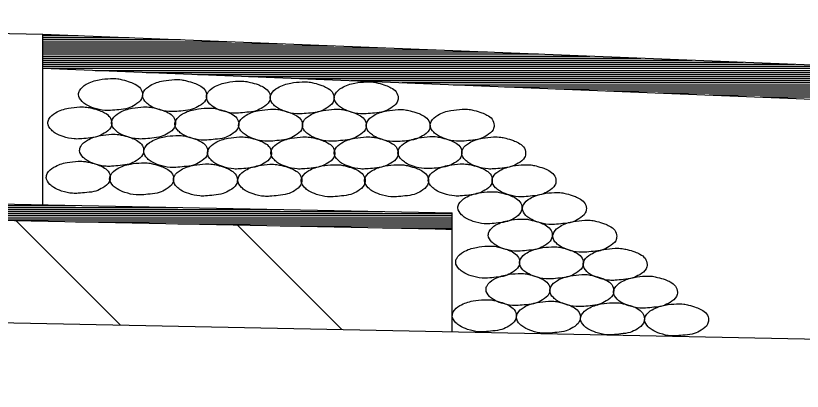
# Model space of a CAD drawing. Extents: x 60325 to 61047, y 53669 to 53767.
# Drawn here: x 60608.413 to 60612.256, y 53733.327 to 53735.161 of the extents above; entities that cross this region are included whole.
import ezdxf

# ---------------------------------------------------------------- set-up
doc = ezdxf.new("R2010")
doc.units = 0
doc.layers.add('R_Border', color=7, linetype='Continuous')
doc.layers.add('R_Border Prem', color=7, linetype='Continuous')

msp = doc.modelspace()

# ---------------------------------------------------------------- linework, layer by layer
at = {"layer": 'R_Border'}
msp.add_lwpolyline([(60580.5398, 53735.6358), (60582.5299, 53735.5922), (60608.5451, 53735.0712)], dxfattribs=at)
at = {"layer": 'R_Border Prem'}
for p, q in [((60608.5451, 53735.0712), (60616.5451, 53734.7512)), ((60608.5451, 53734.2379), (60608.5451, 53735.0712)), ((60608.5451, 53735.0644), (60608.7172, 53735.0644)), ((60608.5451, 53735.0544), (60608.9672, 53735.0544)), ((60608.5451, 53735.0444), (60609.2172, 53735.0444)), ((60608.5451, 53735.0344), (60609.4672, 53735.0344)), ((60608.5451, 53735.0244), (60609.7172, 53735.0244)), ((60608.5451, 53735.0144), (60609.9672, 53735.0144)), ((60608.5451, 53735.0044), (60610.2172, 53735.0044)), ((60608.5451, 53734.9944), (60610.4672, 53734.9944)), ((60571.5451, 53734.9779), (60610.5451, 53734.1979)), ((60608.5451, 53734.9844), (60610.7172, 53734.9844)), ((60608.5451, 53734.9744), (60610.9672, 53734.9744)), ((60608.5451, 53734.9644), (60611.2172, 53734.9644)), ((60608.5451, 53734.9544), (60611.4672, 53734.9544)), ((60608.5451, 53734.9444), (60611.7172, 53734.9444)), ((60608.5451, 53734.9344), (60611.9672, 53734.9344)), ((60608.5451, 53734.9244), (60612.2172, 53734.9244)), ((60571.5451, 53734.8979), (60610.5451, 53734.1179)), ((60608.5451, 53734.9144), (60612.4672, 53734.9144)), ((60608.5451, 53734.9046), (60616.5451, 53734.5846)), ((60608.5507, 53734.9044), (60612.7172, 53734.9044)), ((60608.8007, 53734.8944), (60612.9672, 53734.8944)), ((60609.0507, 53734.8844), (60613.2172, 53734.8844)), ((60609.3007, 53734.8744), (60613.4672, 53734.8744)), ((60609.5507, 53734.8644), (60613.7172, 53734.8644)), ((60609.8007, 53734.8544), (60613.9672, 53734.8544)), ((60610.0507, 53734.8444), (60614.2172, 53734.8444)), ((60610.3007, 53734.8344), (60614.4672, 53734.8344)), ((60610.5507, 53734.8244), (60614.7172, 53734.8244)), ((60610.8007, 53734.8144), (60614.9672, 53734.8144)), ((60611.0507, 53734.8044), (60615.2172, 53734.8044)), ((60611.3007, 53734.7944), (60615.4672, 53734.7944)), ((60611.5507, 53734.7844), (60615.7172, 53734.7844)), ((60611.8007, 53734.7744), (60615.9672, 53734.7744)), ((60612.0507, 53734.7644), (60616.2172, 53734.7644)), ((60571.5451, 53734.3978), (60625.0911, 53733.3269)), ((60604.7042, 53734.2347), (60608.705, 53734.2347)), ((60605.2042, 53734.2247), (60609.205, 53734.2247)), ((60605.7042, 53734.2147), (60609.705, 53734.2147)), ((60606.2042, 53734.2047), (60610.205, 53734.2047)), ((60606.7042, 53734.1947), (60610.5451, 53734.1947)), ((60610.5451, 53733.6178), (60610.5451, 53734.1979)), ((60607.2042, 53734.1847), (60610.5451, 53734.1847)), ((60607.7042, 53734.1747), (60610.5451, 53734.1747)), ((60608.2042, 53734.1647), (60610.5451, 53734.1647)), ((60608.4137, 53734.1606), (60608.9241, 53733.6502)), ((60608.7042, 53734.1547), (60610.5451, 53734.1547)), ((60609.2042, 53734.1447), (60610.5451, 53734.1447)), ((60609.4961, 53734.1389), (60610.0064, 53733.6286)), ((60609.7042, 53734.1347), (60610.5451, 53734.1347)), ((60610.2042, 53734.1247), (60610.5451, 53734.1247)), ((60610.514, 53734.1185), (60610.5451, 53734.1185))]:
    msp.add_line(p, q, dxfattribs=at)
for points in [[(60608.8757, 53734.8549), (60608.8207, 53734.8487), (60608.757, 53734.8262), (60608.7245, 53734.7949), (60608.7195, 53734.7762), (60608.737, 53734.7424), (60608.7557, 53734.7274), (60608.7945, 53734.7099), (60608.8482, 53734.6987), (60608.8757, 53734.6987), (60608.917, 53734.7024), (60608.962, 53734.7099), (60608.9957, 53734.7262), (60609.027, 53734.7549), (60609.032, 53734.7762), (60609.022, 53734.8062), (60608.997, 53734.8262), (60608.972, 53734.8374), (60608.9345, 53734.8487), (60608.9107, 53734.8537), (60608.8757, 53734.8549)], [(60609.1889, 53734.8494), (60609.1339, 53734.8432), (60609.0702, 53734.8207), (60609.0377, 53734.7894), (60609.0327, 53734.7707), (60609.0502, 53734.7369), (60609.0689, 53734.7219), (60609.1077, 53734.7044), (60609.1614, 53734.6932), (60609.1889, 53734.6932), (60609.2302, 53734.6969), (60609.2752, 53734.7044), (60609.3089, 53734.7207), (60609.3402, 53734.7494), (60609.3452, 53734.7707), (60609.3352, 53734.8007), (60609.3102, 53734.8207), (60609.2852, 53734.8319), (60609.2477, 53734.8432), (60609.2239, 53734.8482), (60609.1889, 53734.8494)], [(60609.5003, 53734.8421), (60609.4453, 53734.8358), (60609.3816, 53734.8133), (60609.3491, 53734.7821), (60609.3441, 53734.7633), (60609.3616, 53734.7296), (60609.3803, 53734.7146), (60609.4191, 53734.6971), (60609.4728, 53734.6858), (60609.5003, 53734.6858), (60609.5416, 53734.6896), (60609.5866, 53734.6971), (60609.6203, 53734.7133), (60609.6516, 53734.7421), (60609.6566, 53734.7633), (60609.6466, 53734.7933), (60609.6216, 53734.8133), (60609.5966, 53734.8246), (60609.5591, 53734.8358), (60609.5353, 53734.8408), (60609.5003, 53734.8421)], [(60609.8117, 53734.8384), (60609.7567, 53734.8322), (60609.693, 53734.8097), (60609.6605, 53734.7784), (60609.6555, 53734.7597), (60609.673, 53734.7259), (60609.6917, 53734.7109), (60609.7305, 53734.6934), (60609.7842, 53734.6822), (60609.8117, 53734.6822), (60609.853, 53734.6859), (60609.898, 53734.6934), (60609.9317, 53734.7097), (60609.963, 53734.7384), (60609.968, 53734.7597), (60609.958, 53734.7897), (60609.933, 53734.8097), (60609.908, 53734.8209), (60609.8705, 53734.8322), (60609.8467, 53734.8372), (60609.8117, 53734.8384)], [(60610.1249, 53734.8384), (60610.0699, 53734.8322), (60610.0062, 53734.8097), (60609.9737, 53734.7784), (60609.9687, 53734.7597), (60609.9862, 53734.7259), (60610.0049, 53734.7109), (60610.0437, 53734.6934), (60610.0974, 53734.6822), (60610.1249, 53734.6822), (60610.1662, 53734.6859), (60610.2112, 53734.6934), (60610.2449, 53734.7097), (60610.2762, 53734.7384), (60610.2812, 53734.7597), (60610.2712, 53734.7897), (60610.2462, 53734.8097), (60610.2212, 53734.8209), (60610.1837, 53734.8322), (60610.1599, 53734.8372), (60610.1249, 53734.8384)], [(60608.7255, 53734.7157), (60608.6705, 53734.7095), (60608.6068, 53734.687), (60608.5743, 53734.6557), (60608.5693, 53734.637), (60608.5868, 53734.6032), (60608.6055, 53734.5882), (60608.6443, 53734.5707), (60608.698, 53734.5595), (60608.7255, 53734.5595), (60608.7668, 53734.5632), (60608.8118, 53734.5707), (60608.8455, 53734.587), (60608.8768, 53734.6157), (60608.8818, 53734.637), (60608.8718, 53734.667), (60608.8468, 53734.687), (60608.8218, 53734.6982), (60608.7843, 53734.7095), (60608.7605, 53734.7145), (60608.7255, 53734.7157)], [(60609.0369, 53734.7157), (60608.9819, 53734.7095), (60608.9182, 53734.687), (60608.8857, 53734.6557), (60608.8807, 53734.637), (60608.8982, 53734.6032), (60608.9169, 53734.5882), (60608.9557, 53734.5707), (60609.0094, 53734.5595), (60609.0369, 53734.5595), (60609.0782, 53734.5632), (60609.1232, 53734.5707), (60609.1569, 53734.587), (60609.1882, 53734.6157), (60609.1932, 53734.637), (60609.1832, 53734.667), (60609.1582, 53734.687), (60609.1332, 53734.6982), (60609.0957, 53734.7095), (60609.0719, 53734.7145), (60609.0369, 53734.7157)], [(60609.3465, 53734.7102), (60609.2915, 53734.704), (60609.2277, 53734.6815), (60609.1952, 53734.6502), (60609.1902, 53734.6315), (60609.2077, 53734.5977), (60609.2265, 53734.5827), (60609.2652, 53734.5652), (60609.319, 53734.554), (60609.3465, 53734.554), (60609.3877, 53734.5577), (60609.4327, 53734.5652), (60609.4665, 53734.5815), (60609.4977, 53734.6102), (60609.5027, 53734.6315), (60609.4927, 53734.6615), (60609.4677, 53734.6815), (60609.4427, 53734.6927), (60609.4052, 53734.704), (60609.3815, 53734.709), (60609.3465, 53734.7102)], [(60609.6579, 53734.7047), (60609.6029, 53734.6985), (60609.5391, 53734.676), (60609.5066, 53734.6447), (60609.5016, 53734.626), (60609.5191, 53734.5922), (60609.5379, 53734.5772), (60609.5766, 53734.5597), (60609.6304, 53734.5485), (60609.6579, 53734.5485), (60609.6991, 53734.5522), (60609.7441, 53734.5597), (60609.7779, 53734.576), (60609.8091, 53734.6047), (60609.8141, 53734.626), (60609.8041, 53734.656), (60609.7791, 53734.676), (60609.7541, 53734.6872), (60609.7166, 53734.6985), (60609.6929, 53734.7035), (60609.6579, 53734.7047)], [(60609.9693, 53734.7047), (60609.9143, 53734.6985), (60609.8505, 53734.676), (60609.818, 53734.6447), (60609.813, 53734.626), (60609.8305, 53734.5922), (60609.8493, 53734.5772), (60609.888, 53734.5597), (60609.9418, 53734.5485), (60609.9693, 53734.5485), (60610.0105, 53734.5522), (60610.0555, 53734.5597), (60610.0893, 53734.576), (60610.1205, 53734.6047), (60610.1255, 53734.626), (60610.1155, 53734.656), (60610.0905, 53734.676), (60610.0655, 53734.6872), (60610.028, 53734.6985), (60610.0043, 53734.7035), (60609.9693, 53734.7047)], [(60610.2806, 53734.7029), (60610.2256, 53734.6966), (60610.1619, 53734.6741), (60610.1294, 53734.6429), (60610.1244, 53734.6241), (60610.1419, 53734.5904), (60610.1606, 53734.5754), (60610.1994, 53734.5579), (60610.2531, 53734.5466), (60610.2806, 53734.5466), (60610.3219, 53734.5504), (60610.3669, 53734.5579), (60610.4006, 53734.5741), (60610.4319, 53734.6029), (60610.4369, 53734.6241), (60610.4269, 53734.6541), (60610.4019, 53734.6741), (60610.3769, 53734.6854), (60610.3394, 53734.6966), (60610.3156, 53734.7016), (60610.2806, 53734.7029)], [(60610.5939, 53734.7047), (60610.5389, 53734.6985), (60610.4751, 53734.676), (60610.4426, 53734.6447), (60610.4376, 53734.626), (60610.4551, 53734.5922), (60610.4739, 53734.5772), (60610.5126, 53734.5597), (60610.5664, 53734.5485), (60610.5939, 53734.5485), (60610.6351, 53734.5522), (60610.6801, 53734.5597), (60610.7139, 53734.576), (60610.7451, 53734.6047), (60610.7501, 53734.626), (60610.7401, 53734.656), (60610.7151, 53734.676), (60610.6901, 53734.6872), (60610.6526, 53734.6985), (60610.6289, 53734.7035), (60610.5939, 53734.7047)], [(60608.8812, 53734.582), (60608.8262, 53734.5757), (60608.7625, 53734.5532), (60608.73, 53734.522), (60608.725, 53734.5032), (60608.7425, 53734.4695), (60608.7612, 53734.4545), (60608.8, 53734.437), (60608.8537, 53734.4257), (60608.8812, 53734.4257), (60608.9225, 53734.4295), (60608.9675, 53734.437), (60609.0012, 53734.4532), (60609.0325, 53734.482), (60609.0375, 53734.5032), (60609.0275, 53734.5332), (60609.0025, 53734.5532), (60608.9775, 53734.5645), (60608.94, 53734.5757), (60608.9162, 53734.5807), (60608.8812, 53734.582)], [(60609.1944, 53734.5765), (60609.1394, 53734.5702), (60609.0757, 53734.5477), (60609.0432, 53734.5165), (60609.0382, 53734.4977), (60609.0557, 53734.464), (60609.0744, 53734.449), (60609.1132, 53734.4315), (60609.1669, 53734.4202), (60609.1944, 53734.4202), (60609.2357, 53734.424), (60609.2807, 53734.4315), (60609.3144, 53734.4477), (60609.3457, 53734.4765), (60609.3507, 53734.4977), (60609.3407, 53734.5277), (60609.3157, 53734.5477), (60609.2907, 53734.559), (60609.2532, 53734.5702), (60609.2294, 53734.5752), (60609.1944, 53734.5765)], [(60610.4363, 53734.571), (60610.3813, 53734.5648), (60610.3176, 53734.5423), (60610.2851, 53734.511), (60610.2801, 53734.4923), (60610.2976, 53734.4585), (60610.3163, 53734.4435), (60610.3551, 53734.426), (60610.4088, 53734.4148), (60610.4363, 53734.4148), (60610.4776, 53734.4185), (60610.5226, 53734.426), (60610.5563, 53734.4423), (60610.5876, 53734.471), (60610.5926, 53734.4923), (60610.5826, 53734.5223), (60610.5576, 53734.5423), (60610.5326, 53734.5535), (60610.4951, 53734.5648), (60610.4713, 53734.5698), (60610.4363, 53734.571)], [(60609.5058, 53734.5692), (60609.4508, 53734.5629), (60609.3871, 53734.5404), (60609.3546, 53734.5092), (60609.3496, 53734.4904), (60609.3671, 53734.4567), (60609.3858, 53734.4417), (60609.4246, 53734.4242), (60609.4783, 53734.4129), (60609.5058, 53734.4129), (60609.5471, 53734.4167), (60609.5921, 53734.4242), (60609.6258, 53734.4404), (60609.6571, 53734.4692), (60609.6621, 53734.4904), (60609.6521, 53734.5204), (60609.6271, 53734.5404), (60609.6021, 53734.5517), (60609.5646, 53734.5629), (60609.5408, 53734.5679), (60609.5058, 53734.5692)], [(60609.8154, 53734.5692), (60609.7604, 53734.5629), (60609.6966, 53734.5404), (60609.6641, 53734.5092), (60609.6591, 53734.4904), (60609.6766, 53734.4567), (60609.6954, 53734.4417), (60609.7341, 53734.4242), (60609.7879, 53734.4129), (60609.8154, 53734.4129), (60609.8566, 53734.4167), (60609.9016, 53734.4242), (60609.9354, 53734.4404), (60609.9666, 53734.4692), (60609.9716, 53734.4904), (60609.9616, 53734.5204), (60609.9366, 53734.5404), (60609.9116, 53734.5517), (60609.8741, 53734.5629), (60609.8504, 53734.5679), (60609.8154, 53734.5692)], [(60610.1249, 53734.5692), (60610.0699, 53734.5629), (60610.0062, 53734.5404), (60609.9737, 53734.5092), (60609.9687, 53734.4904), (60609.9862, 53734.4567), (60610.0049, 53734.4417), (60610.0437, 53734.4242), (60610.0974, 53734.4129), (60610.1249, 53734.4129), (60610.1662, 53734.4167), (60610.2112, 53734.4242), (60610.2449, 53734.4404), (60610.2762, 53734.4692), (60610.2812, 53734.4904), (60610.2712, 53734.5204), (60610.2462, 53734.5404), (60610.2212, 53734.5517), (60610.1837, 53734.5629), (60610.1599, 53734.5679), (60610.1249, 53734.5692)], [(60610.7477, 53734.5692), (60610.6927, 53734.5629), (60610.629, 53734.5404), (60610.5965, 53734.5092), (60610.5915, 53734.4904), (60610.609, 53734.4567), (60610.6277, 53734.4417), (60610.6665, 53734.4242), (60610.7202, 53734.4129), (60610.7477, 53734.4129), (60610.789, 53734.4167), (60610.834, 53734.4242), (60610.8677, 53734.4404), (60610.899, 53734.4692), (60610.904, 53734.4904), (60610.894, 53734.5204), (60610.869, 53734.5404), (60610.844, 53734.5517), (60610.8065, 53734.5629), (60610.7827, 53734.5679), (60610.7477, 53734.5692)], [(60608.7182, 53734.4501), (60608.6632, 53734.4439), (60608.5995, 53734.4214), (60608.567, 53734.3901), (60608.562, 53734.3714), (60608.5795, 53734.3376), (60608.5982, 53734.3226), (60608.637, 53734.3051), (60608.6907, 53734.2939), (60608.7182, 53734.2939), (60608.7595, 53734.2976), (60608.8045, 53734.3051), (60608.8382, 53734.3214), (60608.8695, 53734.3501), (60608.8745, 53734.3714), (60608.8645, 53734.4014), (60608.8395, 53734.4214), (60608.8145, 53734.4326), (60608.777, 53734.4439), (60608.7532, 53734.4489), (60608.7182, 53734.4501)], [(60609.0278, 53734.4428), (60608.9728, 53734.4365), (60608.909, 53734.414), (60608.8765, 53734.3828), (60608.8715, 53734.364), (60608.889, 53734.3303), (60608.9078, 53734.3153), (60608.9465, 53734.2978), (60609.0003, 53734.2865), (60609.0278, 53734.2865), (60609.069, 53734.2903), (60609.114, 53734.2978), (60609.1478, 53734.314), (60609.179, 53734.3428), (60609.184, 53734.364), (60609.174, 53734.394), (60609.149, 53734.414), (60609.124, 53734.4253), (60609.0865, 53734.4365), (60609.0628, 53734.4415), (60609.0278, 53734.4428)], [(60609.3391, 53734.4373), (60609.2841, 53734.431), (60609.2204, 53734.4085), (60609.1879, 53734.3773), (60609.1829, 53734.3585), (60609.2004, 53734.3248), (60609.2191, 53734.3098), (60609.2579, 53734.2923), (60609.3116, 53734.281), (60609.3391, 53734.281), (60609.3804, 53734.2848), (60609.4254, 53734.2923), (60609.4591, 53734.3085), (60609.4904, 53734.3373), (60609.4954, 53734.3585), (60609.4854, 53734.3885), (60609.4604, 53734.4085), (60609.4354, 53734.4198), (60609.3979, 53734.431), (60609.3741, 53734.436), (60609.3391, 53734.4373)], [(60609.6542, 53734.4355), (60609.5992, 53734.4292), (60609.5355, 53734.4067), (60609.503, 53734.3755), (60609.498, 53734.3567), (60609.5155, 53734.323), (60609.5342, 53734.308), (60609.573, 53734.2905), (60609.6267, 53734.2792), (60609.6542, 53734.2792), (60609.6955, 53734.283), (60609.7405, 53734.2905), (60609.7742, 53734.3067), (60609.8055, 53734.3355), (60609.8105, 53734.3567), (60609.8005, 53734.3867), (60609.7755, 53734.4067), (60609.7505, 53734.418), (60609.713, 53734.4292), (60609.6892, 53734.4342), (60609.6542, 53734.4355)], [(60609.9638, 53734.4336), (60609.9088, 53734.4274), (60609.845, 53734.4049), (60609.8125, 53734.3736), (60609.8075, 53734.3549), (60609.825, 53734.3211), (60609.8438, 53734.3061), (60609.8825, 53734.2886), (60609.9363, 53734.2774), (60609.9638, 53734.2774), (60610.005, 53734.2811), (60610.05, 53734.2886), (60610.0838, 53734.3049), (60610.115, 53734.3336), (60610.12, 53734.3549), (60610.11, 53734.3849), (60610.085, 53734.4049), (60610.06, 53734.4161), (60610.0225, 53734.4274), (60609.9988, 53734.4324), (60609.9638, 53734.4336)], [(60610.2733, 53734.4336), (60610.2183, 53734.4274), (60610.1546, 53734.4049), (60610.1221, 53734.3736), (60610.1171, 53734.3549), (60610.1346, 53734.3211), (60610.1533, 53734.3061), (60610.1921, 53734.2886), (60610.2458, 53734.2774), (60610.2733, 53734.2774), (60610.3146, 53734.2811), (60610.3596, 53734.2886), (60610.3933, 53734.3049), (60610.4246, 53734.3336), (60610.4296, 53734.3549), (60610.4196, 53734.3849), (60610.3946, 53734.4049), (60610.3696, 53734.4161), (60610.3321, 53734.4274), (60610.3083, 53734.4324), (60610.2733, 53734.4336)], [(60610.5847, 53734.4373), (60610.5297, 53734.431), (60610.466, 53734.4085), (60610.4335, 53734.3773), (60610.4285, 53734.3585), (60610.446, 53734.3248), (60610.4647, 53734.3098), (60610.5035, 53734.2923), (60610.5572, 53734.281), (60610.5847, 53734.281), (60610.626, 53734.2848), (60610.671, 53734.2923), (60610.7047, 53734.3085), (60610.736, 53734.3373), (60610.741, 53734.3585), (60610.731, 53734.3885), (60610.706, 53734.4085), (60610.681, 53734.4198), (60610.6435, 53734.431), (60610.6197, 53734.436), (60610.5847, 53734.4373)], [(60610.8961, 53734.4336), (60610.8411, 53734.4274), (60610.7773, 53734.4049), (60610.7448, 53734.3736), (60610.7398, 53734.3549), (60610.7573, 53734.3211), (60610.7761, 53734.3061), (60610.8148, 53734.2886), (60610.8686, 53734.2774), (60610.8961, 53734.2774), (60610.9373, 53734.2811), (60610.9823, 53734.2886), (60611.0161, 53734.3049), (60611.0473, 53734.3336), (60611.0523, 53734.3549), (60611.0423, 53734.3849), (60611.0173, 53734.4049), (60610.9923, 53734.4161), (60610.9548, 53734.4274), (60610.9311, 53734.4324), (60610.8961, 53734.4336)], [(60610.7294, 53734.3017), (60610.6744, 53734.2955), (60610.6107, 53734.273), (60610.5782, 53734.2417), (60610.5732, 53734.223), (60610.5907, 53734.1892), (60610.6094, 53734.1742), (60610.6482, 53734.1567), (60610.7019, 53734.1455), (60610.7294, 53734.1455), (60610.7707, 53734.1492), (60610.8157, 53734.1567), (60610.8494, 53734.173), (60610.8807, 53734.2017), (60610.8857, 53734.223), (60610.8757, 53734.253), (60610.8507, 53734.273), (60610.8257, 53734.2842), (60610.7882, 53734.2955), (60610.7644, 53734.3005), (60610.7294, 53734.3017)], [(60611.0445, 53734.2981), (60610.9895, 53734.2918), (60610.9257, 53734.2693), (60610.8932, 53734.2381), (60610.8882, 53734.2193), (60610.9057, 53734.1856), (60610.9245, 53734.1706), (60610.9632, 53734.1531), (60611.017, 53734.1418), (60611.0445, 53734.1418), (60611.0857, 53734.1456), (60611.1307, 53734.1531), (60611.1645, 53734.1693), (60611.1957, 53734.1981), (60611.2007, 53734.2193), (60611.1907, 53734.2493), (60611.1657, 53734.2693), (60611.1407, 53734.2806), (60611.1032, 53734.2918), (60611.0795, 53734.2968), (60611.0445, 53734.2981)], [(60610.8778, 53734.168), (60610.8228, 53734.1618), (60610.759, 53734.1393), (60610.7265, 53734.108), (60610.7215, 53734.0893), (60610.739, 53734.0555), (60610.7578, 53734.0405), (60610.7965, 53734.023), (60610.8503, 53734.0118), (60610.8778, 53734.0118), (60610.919, 53734.0155), (60610.964, 53734.023), (60610.9978, 53734.0393), (60611.029, 53734.068), (60611.034, 53734.0893), (60611.024, 53734.1193), (60610.999, 53734.1393), (60610.974, 53734.1505), (60610.9365, 53734.1618), (60610.9128, 53734.1668), (60610.8778, 53734.168)], [(60611.1928, 53734.1625), (60611.1378, 53734.1563), (60611.0741, 53734.1338), (60611.0416, 53734.1025), (60611.0366, 53734.0838), (60611.0541, 53734.05), (60611.0728, 53734.035), (60611.1116, 53734.0175), (60611.1653, 53734.0063), (60611.1928, 53734.0063), (60611.2341, 53734.01), (60611.2791, 53734.0175), (60611.3128, 53734.0338), (60611.3441, 53734.0625), (60611.3491, 53734.0838), (60611.3391, 53734.1138), (60611.3141, 53734.1338), (60611.2891, 53734.145), (60611.2516, 53734.1563), (60611.2278, 53734.1613), (60611.1928, 53734.1625)], [(60610.7184, 53734.0361), (60610.6634, 53734.0299), (60610.5997, 53734.0074), (60610.5672, 53733.9761), (60610.5622, 53733.9574), (60610.5797, 53733.9236), (60610.5984, 53733.9086), (60610.6372, 53733.8911), (60610.6909, 53733.8799), (60610.7184, 53733.8799), (60610.7597, 53733.8836), (60610.8047, 53733.8911), (60610.8384, 53733.9074), (60610.8697, 53733.9361), (60610.8747, 53733.9574), (60610.8647, 53733.9874), (60610.8397, 53734.0074), (60610.8147, 53734.0186), (60610.7772, 53734.0299), (60610.7534, 53734.0349), (60610.7184, 53734.0361)], [(60611.0298, 53734.0325), (60610.9748, 53734.0262), (60610.9111, 53734.0037), (60610.8786, 53733.9725), (60610.8736, 53733.9537), (60610.8911, 53733.92), (60610.9098, 53733.905), (60610.9486, 53733.8875), (60611.0023, 53733.8762), (60611.0298, 53733.8762), (60611.0711, 53733.88), (60611.1161, 53733.8875), (60611.1498, 53733.9037), (60611.1811, 53733.9325), (60611.1861, 53733.9537), (60611.1761, 53733.9837), (60611.1511, 53734.0037), (60611.1261, 53734.015), (60611.0886, 53734.0262), (60611.0648, 53734.0312), (60611.0298, 53734.0325)], [(60611.3412, 53734.0252), (60611.2862, 53734.0189), (60611.2225, 53733.9964), (60611.19, 53733.9652), (60611.185, 53733.9464), (60611.2025, 53733.9127), (60611.2212, 53733.8977), (60611.26, 53733.8802), (60611.3137, 53733.8689), (60611.3412, 53733.8689), (60611.3825, 53733.8727), (60611.4275, 53733.8802), (60611.4612, 53733.8964), (60611.4925, 53733.9252), (60611.4975, 53733.9464), (60611.4875, 53733.9764), (60611.4625, 53733.9964), (60611.4375, 53734.0077), (60611.4, 53734.0189), (60611.3762, 53734.0239), (60611.3412, 53734.0252)], [(60610.8668, 53733.9024), (60610.8118, 53733.8962), (60610.748, 53733.8737), (60610.7155, 53733.8424), (60610.7105, 53733.8237), (60610.728, 53733.7899), (60610.7468, 53733.7749), (60610.7855, 53733.7574), (60610.8393, 53733.7462), (60610.8668, 53733.7462), (60610.908, 53733.7499), (60610.953, 53733.7574), (60610.9868, 53733.7737), (60611.018, 53733.8024), (60611.023, 53733.8237), (60611.013, 53733.8537), (60610.988, 53733.8737), (60610.963, 53733.8849), (60610.9255, 53733.8962), (60610.9018, 53733.9012), (60610.8668, 53733.9024)], [(60611.1782, 53733.8969), (60611.1232, 53733.8907), (60611.0594, 53733.8682), (60611.0269, 53733.8369), (60611.0219, 53733.8182), (60611.0394, 53733.7844), (60611.0582, 53733.7694), (60611.0969, 53733.7519), (60611.1507, 53733.7407), (60611.1782, 53733.7407), (60611.2194, 53733.7444), (60611.2644, 53733.7519), (60611.2982, 53733.7682), (60611.3294, 53733.7969), (60611.3344, 53733.8182), (60611.3244, 53733.8482), (60611.2994, 53733.8682), (60611.2744, 53733.8794), (60611.2369, 53733.8907), (60611.2132, 53733.8957), (60611.1782, 53733.8969)], [(60611.4896, 53733.8896), (60611.4346, 53733.8834), (60611.3708, 53733.8609), (60611.3383, 53733.8296), (60611.3333, 53733.8109), (60611.3508, 53733.7771), (60611.3696, 53733.7621), (60611.4083, 53733.7446), (60611.4621, 53733.7334), (60611.4896, 53733.7334), (60611.5308, 53733.7371), (60611.5758, 53733.7446), (60611.6096, 53733.7609), (60611.6408, 53733.7896), (60611.6458, 53733.8109), (60611.6358, 53733.8409), (60611.6108, 53733.8609), (60611.5858, 53733.8721), (60611.5483, 53733.8834), (60611.5246, 53733.8884), (60611.4896, 53733.8896)], [(60610.7019, 53733.7742), (60610.6469, 53733.768), (60610.5832, 53733.7455), (60610.5507, 53733.7142), (60610.5457, 53733.6955), (60610.5632, 53733.6617), (60610.5819, 53733.6467), (60610.6207, 53733.6292), (60610.6744, 53733.618), (60610.7019, 53733.618), (60610.7432, 53733.6217), (60610.7882, 53733.6292), (60610.8219, 53733.6455), (60610.8532, 53733.6742), (60610.8582, 53733.6955), (60610.8482, 53733.7255), (60610.8232, 53733.7455), (60610.7982, 53733.7567), (60610.7607, 53733.768), (60610.7369, 53733.773), (60610.7019, 53733.7742)], [(60611.0152, 53733.7669), (60610.9602, 53733.7606), (60610.8964, 53733.7381), (60610.8639, 53733.7069), (60610.8589, 53733.6881), (60610.8764, 53733.6544), (60610.8952, 53733.6394), (60610.9339, 53733.6219), (60610.9877, 53733.6106), (60611.0152, 53733.6106), (60611.0564, 53733.6144), (60611.1014, 53733.6219), (60611.1352, 53733.6381), (60611.1664, 53733.6669), (60611.1714, 53733.6881), (60611.1614, 53733.7181), (60611.1364, 53733.7381), (60611.1114, 53733.7494), (60611.0739, 53733.7606), (60611.0502, 53733.7656), (60611.0152, 53733.7669)], [(60611.3284, 53733.7596), (60611.2734, 53733.7533), (60611.2096, 53733.7308), (60611.1771, 53733.6996), (60611.1721, 53733.6808), (60611.1896, 53733.6471), (60611.2084, 53733.6321), (60611.2471, 53733.6146), (60611.3009, 53733.6033), (60611.3284, 53733.6033), (60611.3696, 53733.6071), (60611.4146, 53733.6146), (60611.4484, 53733.6308), (60611.4796, 53733.6596), (60611.4846, 53733.6808), (60611.4746, 53733.7108), (60611.4496, 53733.7308), (60611.4246, 53733.7421), (60611.3871, 53733.7533), (60611.3634, 53733.7583), (60611.3284, 53733.7596)], [(60611.6416, 53733.7541), (60611.5866, 53733.7478), (60611.5229, 53733.7253), (60611.4904, 53733.6941), (60611.4854, 53733.6753), (60611.5029, 53733.6416), (60611.5216, 53733.6266), (60611.5604, 53733.6091), (60611.6141, 53733.5978), (60611.6416, 53733.5978), (60611.6829, 53733.6016), (60611.7279, 53733.6091), (60611.7616, 53733.6253), (60611.7929, 53733.6541), (60611.7979, 53733.6753), (60611.7879, 53733.7053), (60611.7629, 53733.7253), (60611.7379, 53733.7366), (60611.7004, 53733.7478), (60611.6766, 53733.7528), (60611.6416, 53733.7541)]]:
    msp.add_spline(points, degree=3, dxfattribs=at)

doc.saveas('drawing.dxf')
